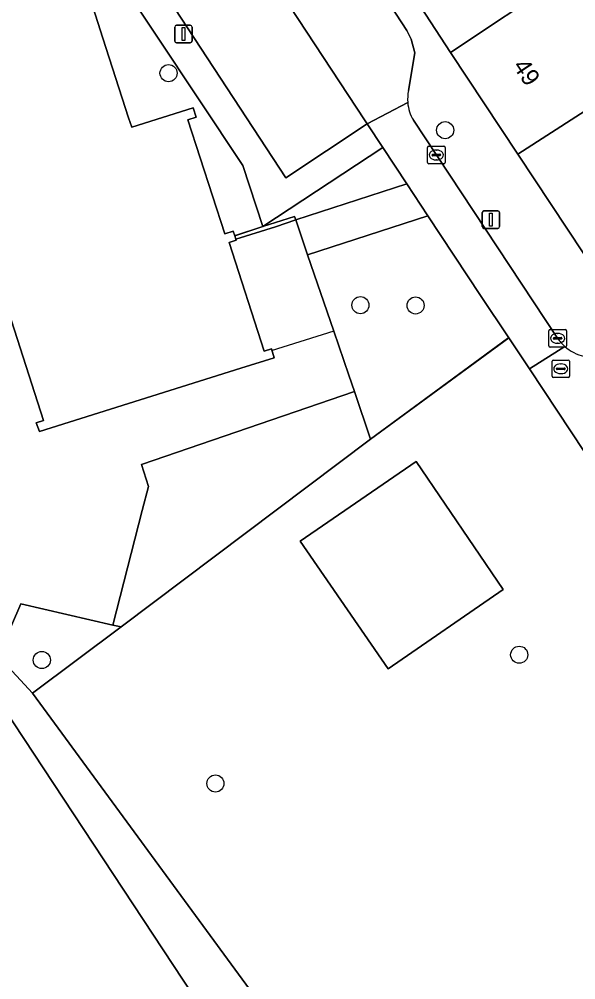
# Model space of a CAD drawing. Extents: x 159716 to 160783, y 383290 to 384031.
# Drawn here: x 160226.9 to 160258.7, y 383407.4 to 383462.3 of the extents above; entities that cross this region are included whole.
import ezdxf

# ---------------------------------------------------------------- set-up
doc = ezdxf.new("R2010")
doc.units = 0
for name, color, linetype in [('IMGEO_Boom', 7, 'Continuous'), ('IMGEO_Erf', 7, 'Continuous'), ('IMGEO_Fietspad_open', 7, 'Continuous'), ('IMGEO_Groenvoorziening', 7, 'Continuous'), ('IMGEO_Hek', 7, 'Continuous'), ('IMGEO_Kolk', 7, 'Continuous'), ('IMGEO_Lichtmast', 7, 'Continuous'), ('IMGEO_Pand', 7, 'Continuous'), ('IMGEO_Pand_nummerreeks', 7, 'Continuous'), ('IMGEO_Parkeervlak_open', 7, 'Continuous'), ('IMGEO_Rijbaan_lokaal_open', 7, 'Continuous'), ('IMGEO_Rioolput', 7, 'Continuous'), ('IMGEO_Voetpad_onverhard', 7, 'Continuous'), ('IMGEO_Voetpad_open', 7, 'Continuous')]:
    doc.layers.add(name, color=color, linetype=linetype)

msp = doc.modelspace()

# ---------------------------------------------------------------- linework, layer by layer
at = {"layer": 'IMGEO_Boom'}
for centre in [(160235.428, 383459.178), (160251.217, 383455.919), (160246.379, 383445.929), (160249.527, 383445.913), (160255.443, 383425.967), (160228.194, 383425.665), (160238.101, 383418.614)]:
    msp.add_circle(centre, 0.489, dxfattribs=at)
at = {"layer": 'IMGEO_Erf'}
for points in [[(160249.528, 383463.438), (160251.516, 383460.351), (160257.818, 383464.559)], [(160234.284, 383435.574), (160233.889, 383436.827), (160246.033, 383440.996), (160245.713, 383441.935), (160244.859, 383444.436), (160243.366, 383448.811), (160242.686, 383450.805), (160241.529, 383450.395), (160239.264, 383449.702), (160239.285, 383449.639), (160238.887, 383449.507), (160240.876, 383443.306), (160241.297, 383443.437), (160241.457, 383442.92), (160239.547, 383442.327), (160228.066, 383438.715), (160227.863, 383439.218), (160228.282, 383439.351), (160226.299, 383445.562)], [(160281.735, 383404.401), (160273.085, 383417.014), (160262.354, 383432.741), (160256.023, 383442.289), (160254.844, 383444.068), (160246.959, 383438.283), (160232.714, 383427.569), (160227.67, 383423.775), (160240.466, 383406.296)], [(160224.849, 383398.154), (160225.284, 383397.372), (160237.952, 383404.818), (160226.028, 383422.922), (160225.794, 383425.777), (160226.469, 383427.642), (160226.987, 383428.869), (160232.242, 383427.66), (160233.914, 383434.21), (160234.284, 383435.574)]]:
    msp.add_lwpolyline(points, dxfattribs=at)
msp.add_lwpolyline([(160247.957, 383425.155), (160242.944, 383432.459), (160249.557, 383436.997), (160254.535, 383429.686)], close=True, dxfattribs=at)
at = {"layer": 'IMGEO_Fietspad_open'}
for points in [[(160249.077, 383457.507), (160246.765, 383456.279), (160247.658, 383454.927), (160249.03, 383452.85), (160250.235, 383451.026), (160253.236, 383446.483), (160254.844, 383444.068), (160256.023, 383442.289), (160258.04, 383443.567)], [(160257.633, 383444.038), (160249.403, 383456.485)]]:
    msp.add_lwpolyline(points, dxfattribs=at)
for centre, radius, start, end in [((160251.446, 383457.7), 2.376, 184.6473, 210.7362), ((160259.612, 383445.337), 2.367, 213.2742, 228.3876)]:
    msp.add_arc(centre, radius, start, end, dxfattribs=at)
at = {"layer": 'IMGEO_Groenvoorziening'}
for points in [[(160229.741, 383468.86), (160229.823, 383468.619), (160229.35, 383468.457), (160231.683, 383461.181), (160233.15, 383456.626), (160233.325, 383456.084), (160236.841, 383457.188), (160237.002, 383456.662), (160236.524, 383456.515), (160238.641, 383449.993), (160239.116, 383450.15), (160239.201, 383449.892), (160240.815, 383450.413), (160239.669, 383453.913)], [(160249.03, 383452.85), (160247.658, 383454.927), (160240.815, 383450.413), (160242.621, 383450.995), (160242.686, 383450.805)], [(160250.235, 383451.026), (160249.03, 383452.85), (160242.686, 383450.805), (160243.366, 383448.811)], [(160241.529, 383450.395), (160242.686, 383450.805), (160242.621, 383450.995), (160240.815, 383450.413), (160239.201, 383449.892), (160239.264, 383449.702)], [(160253.236, 383446.483), (160250.235, 383451.026), (160243.366, 383448.811), (160244.859, 383444.436), (160245.713, 383441.935), (160246.033, 383440.996), (160246.959, 383438.283), (160254.844, 383444.068)], [(160232.714, 383427.569), (160232.242, 383427.66), (160226.987, 383428.869), (160226.469, 383427.642), (160225.794, 383425.777), (160227.67, 383423.775)]]:
    msp.add_lwpolyline(points, close=True, dxfattribs=at)
at = {"layer": 'IMGEO_Hek'}
for points in [[(160242.686, 383450.805), (160242.621, 383450.995), (160240.815, 383450.413)], [(160243.366, 383448.811), (160242.686, 383450.805)], [(160240.815, 383450.413), (160239.194, 383449.89)], [(160244.859, 383444.436), (160243.366, 383448.811)], [(160244.859, 383444.436), (160241.291, 383443.322)], [(160245.713, 383441.935), (160244.859, 383444.436)], [(160254.78, 383444.021), (160246.959, 383438.283)], [(160246.959, 383438.283), (160246.033, 383440.996), (160245.713, 383441.935)], [(160240.466, 383406.296), (160227.67, 383423.775), (160246.959, 383438.283)]]:
    msp.add_lwpolyline(points, dxfattribs=at)
at = {"layer": 'IMGEO_Kolk'}
for p, q in [((160250.286, 383455.006), (160251.138, 383455.006)), ((160250.211, 383454.08), (160250.211, 383454.932)), ((160250.47, 383454.5), (160250.47, 383454.512)), ((160250.908, 383454.463), (160250.51, 383454.463)), ((160250.513, 383454.549), (160250.911, 383454.549)), ((160250.699, 383454.786), (160250.724, 383454.786)), ((160250.954, 383454.512), (160250.954, 383454.5)), ((160251.212, 383454.932), (160251.212, 383454.08)), ((160251.138, 383454.006), (160250.286, 383454.006)), ((160250.722, 383454.226), (160250.697, 383454.226)), ((160257.135, 383443.609), (160257.135, 383444.461)), ((160257.21, 383444.535), (160258.062, 383444.535)), ((160257.394, 383444.029), (160257.394, 383444.041)), ((160257.437, 383444.078), (160257.835, 383444.078)), ((160257.623, 383444.315), (160257.648, 383444.315)), ((160257.878, 383444.041), (160257.878, 383444.029)), ((160258.136, 383444.461), (160258.136, 383443.609)), ((160258.062, 383443.535), (160257.21, 383443.535)), ((160257.832, 383443.992), (160257.434, 383443.992)), ((160257.646, 383443.755), (160257.621, 383443.755))]:
    msp.add_line(p, q, dxfattribs=at)
for points in [[(160250.286, 383455.006), (160251.138, 383455.006)], [(160250.211, 383454.08), (160250.211, 383454.932)], [(160251.212, 383454.932), (160251.212, 383454.08)], [(160251.138, 383454.006), (160250.286, 383454.006)], [(160257.135, 383443.609), (160257.135, 383444.461)], [(160257.21, 383444.535), (160258.062, 383444.535)], [(160258.136, 383444.461), (160258.136, 383443.609)], [(160258.062, 383443.535), (160257.21, 383443.535)]]:
    msp.add_lwpolyline(points, dxfattribs=at)
for centre, radius, start, end in [((160250.288, 383454.93), 0.0765, 91.552, 178.448), ((160250.288, 383454.93), 0.0765, 91.552, 178.448), ((160251.136, 383454.93), 0.0765, 1.552, 88.448), ((160251.136, 383454.93), 0.0765, 1.552, 88.448), ((160250.51, 383454.509), 0.0403, 85.8775, 175.7526), ((160250.507, 383454.499), 0.0366, 178.938, 274.7102), ((160250.911, 383454.506), 0.043, 264.8664, 352.4533), ((160250.915, 383454.511), 0.0386, 1.7309, 96.639), ((160250.288, 383454.082), 0.0765, 181.552, 268.448), ((160250.288, 383454.082), 0.0765, 181.552, 268.448), ((160251.136, 383454.082), 0.0765, 271.552, 358.448), ((160251.136, 383454.082), 0.0765, 271.552, 358.448), ((160257.212, 383444.459), 0.0765, 91.552, 178.448), ((160257.212, 383444.459), 0.0765, 91.552, 178.448), ((160257.434, 383444.038), 0.0403, 85.8775, 175.7526), ((160257.431, 383444.028), 0.0366, 178.938, 274.7102), ((160257.835, 383444.035), 0.043, 264.8664, 352.4533), ((160257.839, 383444.04), 0.0386, 1.7309, 96.639), ((160258.06, 383444.459), 0.0765, 1.552, 88.448), ((160258.06, 383444.459), 0.0765, 1.552, 88.448), ((160257.212, 383443.611), 0.0765, 181.552, 268.448), ((160257.212, 383443.611), 0.0765, 181.552, 268.448), ((160258.06, 383443.611), 0.0765, 271.552, 358.448), ((160258.06, 383443.611), 0.0765, 271.552, 358.448)]:
    msp.add_arc(centre, radius, start, end, dxfattribs=at)
for centre, major_axis, ratio, start_param, end_param in [((160250.698, 383454.506), (-0.387, 0.002), 0.722429, 4.712389, 7.853982), ((160250.723, 383454.506), (-0.39, 0.002), 0.717154, 1.570796, 4.712389), ((160257.622, 383444.035), (-0.387, 0.002), 0.722429, 4.712389, 7.853982), ((160257.647, 383444.035), (-0.39, 0.002), 0.717154, 1.570796, 4.712389)]:
    msp.add_ellipse(centre, major_axis=major_axis, ratio=ratio, start_param=start_param, end_param=end_param, dxfattribs=at)
at = {"layer": 'IMGEO_Lichtmast'}
for p, q in [((160235.779, 383461.01), (160235.779, 383461.81)), ((160235.779, 383461.81), (160235.779, 383461.01)), ((160235.879, 383461.91), (160236.669, 383461.91)), ((160236.669, 383461.91), (160235.879, 383461.91)), ((160236.769, 383461.81), (160236.769, 383461.01)), ((160236.769, 383461.01), (160236.769, 383461.81)), ((160236.669, 383460.91), (160235.879, 383460.91)), ((160235.879, 383460.91), (160236.669, 383460.91)), ((160253.331, 383450.413), (160253.331, 383451.213)), ((160253.331, 383451.213), (160253.331, 383450.413)), ((160253.431, 383451.313), (160254.221, 383451.313)), ((160254.221, 383451.313), (160253.431, 383451.313)), ((160254.321, 383451.213), (160254.321, 383450.413)), ((160254.321, 383450.413), (160254.321, 383451.213)), ((160254.221, 383450.313), (160253.431, 383450.313)), ((160253.431, 383450.313), (160254.221, 383450.313))]:
    msp.add_line(p, q, dxfattribs=at)
for points in [[(160236.199, 383461.785), (160236.349, 383461.785), (160236.349, 383461.035), (160236.199, 383461.035), (160236.199, 383461.785)], [(160253.751, 383451.188), (160253.901, 383451.188), (160253.901, 383450.438), (160253.751, 383450.438), (160253.751, 383451.188)]]:
    msp.add_lwpolyline(points, dxfattribs=at)
for centre, start, end in [((160235.879, 383461.81), 90, 180), ((160235.879, 383461.81), 90, 180), ((160236.669, 383461.81), 0, 90), ((160236.669, 383461.81), 360, 90), ((160235.879, 383461.01), 180, 270), ((160235.879, 383461.01), 180, 270), ((160236.669, 383461.01), 270, 0), ((160236.669, 383461.01), 270, 0), ((160253.431, 383451.213), 90, 180), ((160253.431, 383451.213), 90, 180), ((160254.221, 383451.213), 0, 90), ((160254.221, 383451.213), 360, 90), ((160253.431, 383450.413), 180, 270), ((160253.431, 383450.413), 180, 270), ((160254.221, 383450.413), 270, 0), ((160254.221, 383450.413), 270, 0)]:
    msp.add_arc(centre, 0.1, start, end, dxfattribs=at)
at = {"layer": 'IMGEO_Pand'}
for points in [[(160262.154, 383463.273), (160267.564, 383466.855), (160265.823, 383469.301), (160260.523, 383465.968), (160257.818, 383464.559), (160251.516, 383460.351), (160255.368, 383454.553), (160264.169, 383460.231)], [(160264.169, 383460.231), (160255.368, 383454.553), (160259.139, 383448.864), (160267.95, 383454.521)], [(160249.557, 383436.997), (160242.944, 383432.459), (160247.957, 383425.155), (160254.535, 383429.686)]]:
    msp.add_lwpolyline(points, close=True, dxfattribs=at)
msp.add_lwpolyline([(160226.299, 383445.562), (160228.282, 383439.351), (160227.863, 383439.218), (160228.066, 383438.715), (160239.547, 383442.327), (160241.457, 383442.92), (160241.297, 383443.437), (160240.876, 383443.306), (160238.887, 383449.507), (160239.285, 383449.639), (160239.264, 383449.702), (160239.201, 383449.892), (160239.116, 383450.15), (160238.641, 383449.993), (160236.524, 383456.515), (160237.002, 383456.662), (160236.841, 383457.188), (160233.325, 383456.084), (160233.15, 383456.626), (160231.683, 383461.181), (160229.35, 383468.457)], dxfattribs=at)
at = {"layer": 'IMGEO_Parkeervlak_open'}
msp.add_lwpolyline([(160238.568, 383468.764), (160235.858, 383472.891), (160231.055, 383469.814), (160233.896, 383465.771), (160242.117, 383453.191), (160246.765, 383456.279), (160246.609, 383456.515)], close=True, dxfattribs=at)
at = {"layer": 'IMGEO_Rijbaan_lokaal_open'}
for points in [[(160249.122, 383458.192), (160249.476, 383460.346), (160249.267, 383461.113), (160249.024, 383461.609), (160239.892, 383475.616)], [(160235.574, 383473.324), (160235.858, 383472.891), (160238.568, 383468.764), (160246.609, 383456.515), (160246.765, 383456.279), (160249.077, 383457.507)], [(160258.04, 383443.567), (160256.023, 383442.289), (160262.354, 383432.741), (160273.085, 383417.014), (160281.735, 383404.401)]]:
    msp.add_lwpolyline(points, dxfattribs=at)
for centre, radius, start, end in [((160251.482, 383457.693), 2.412, 168.0607, 184.4222), ((160259.626, 383445.356), 2.391, 228.4334, 258.1438)]:
    msp.add_arc(centre, radius, start, end, dxfattribs=at)
at = {"layer": 'IMGEO_Rioolput'}
for p, q in [((160257.314, 383441.871), (160257.314, 383442.723)), ((160257.389, 383442.797), (160258.241, 383442.797)), ((160257.802, 383442.577), (160257.827, 383442.577)), ((160258.315, 383442.723), (160258.315, 383441.871)), ((160257.573, 383442.291), (160257.573, 383442.303)), ((160258.011, 383442.254), (160257.613, 383442.254)), ((160257.616, 383442.34), (160258.014, 383442.34)), ((160257.825, 383442.017), (160257.8, 383442.017)), ((160258.057, 383442.303), (160258.057, 383442.291)), ((160258.241, 383441.797), (160257.389, 383441.797))]:
    msp.add_line(p, q, dxfattribs=at)
for points in [[(160257.314, 383441.871), (160257.314, 383442.723)], [(160257.389, 383442.797), (160258.241, 383442.797)], [(160258.315, 383442.723), (160258.315, 383441.871)], [(160258.241, 383441.797), (160257.389, 383441.797)]]:
    msp.add_lwpolyline(points, dxfattribs=at)
for centre, radius, start, end in [((160257.391, 383442.721), 0.0765, 91.552, 178.448), ((160257.391, 383442.721), 0.0765, 91.552, 178.448), ((160258.239, 383442.721), 0.0765, 1.552, 88.448), ((160258.239, 383442.721), 0.0765, 1.552, 88.448), ((160257.391, 383441.873), 0.0765, 181.552, 268.448), ((160257.391, 383441.873), 0.0765, 181.552, 268.448), ((160257.613, 383442.3), 0.0403, 85.8775, 175.7526), ((160257.61, 383442.29), 0.0366, 178.938, 274.7102), ((160258.014, 383442.297), 0.043, 264.8664, 352.4533), ((160258.018, 383442.302), 0.0386, 1.7309, 96.639), ((160258.239, 383441.873), 0.0765, 271.552, 358.448), ((160258.239, 383441.873), 0.0765, 271.552, 358.448)]:
    msp.add_arc(centre, radius, start, end, dxfattribs=at)
for centre, major_axis, ratio, start_param, end_param in [((160257.801, 383442.297), (-0.387, 0.002), 0.722429, 4.712389, 7.853982), ((160257.826, 383442.297), (-0.39, 0.002), 0.717154, 1.570796, 4.712389)]:
    msp.add_ellipse(centre, major_axis=major_axis, ratio=ratio, start_param=start_param, end_param=end_param, dxfattribs=at)
at = {"layer": 'IMGEO_Voetpad_onverhard'}
msp.add_lwpolyline([(160246.959, 383438.283), (160246.033, 383440.996), (160233.889, 383436.827), (160234.284, 383435.574), (160233.914, 383434.21), (160232.242, 383427.66), (160232.714, 383427.569)], close=True, dxfattribs=at)
at = {"layer": 'IMGEO_Voetpad_open'}
for points in [[(160259.139, 383448.864), (160255.368, 383454.553), (160251.516, 383460.351), (160249.528, 383463.438), (160245.895, 383468.879), (160239.657, 383478.667), (160235.251, 383485.468), (160231.728, 383484.404), (160229.775, 383483.814), (160222.06, 383481.505), (160214.578, 383479.266), (160214.135, 383479.14), (160208.88, 383477.501), (160207.197, 383482.766), (160205.175, 383482.215), (160203.836, 383481.795), (160202.829, 383481.608), (160201.893, 383481.353)], [(160238.981, 383476.565), (160239.097, 383476.445), (160239.892, 383475.616), (160249.024, 383461.609), (160249.267, 383461.113), (160249.476, 383460.346), (160249.122, 383458.192)], [(160249.403, 383456.485), (160257.633, 383444.038)]]:
    msp.add_lwpolyline(points, dxfattribs=at)
for points in [[(160233.896, 383465.771), (160231.055, 383469.814), (160229.385, 383472.19), (160227.713, 383471.857), (160229.554, 383469.095), (160229.65, 383469.126), (160229.741, 383468.86), (160239.669, 383453.913), (160240.815, 383450.413), (160247.658, 383454.927), (160246.765, 383456.279), (160242.117, 383453.191)], [(160227.67, 383423.775), (160225.794, 383425.777), (160226.028, 383422.922), (160237.952, 383404.818), (160240.466, 383406.296)]]:
    msp.add_lwpolyline(points, close=True, dxfattribs=at)
for centre, radius, start, end in [((160251.482, 383457.693), 2.412, 168.0607, 184.4222), ((160251.446, 383457.7), 2.376, 184.6473, 210.7362), ((160259.612, 383445.337), 2.367, 213.2742, 228.3876), ((160259.626, 383445.356), 2.391, 228.4334, 258.1438)]:
    msp.add_arc(centre, radius, start, end, dxfattribs=at)

# ---------------------------------------------------------------- texts
at = {"layer": 'IMGEO_Pand_nummerreeks'}
msp.add_text('49', height=1, rotation=303.5064, dxfattribs=at).set_placement((160255.043, 383459.588))

doc.saveas('drawing.dxf')
